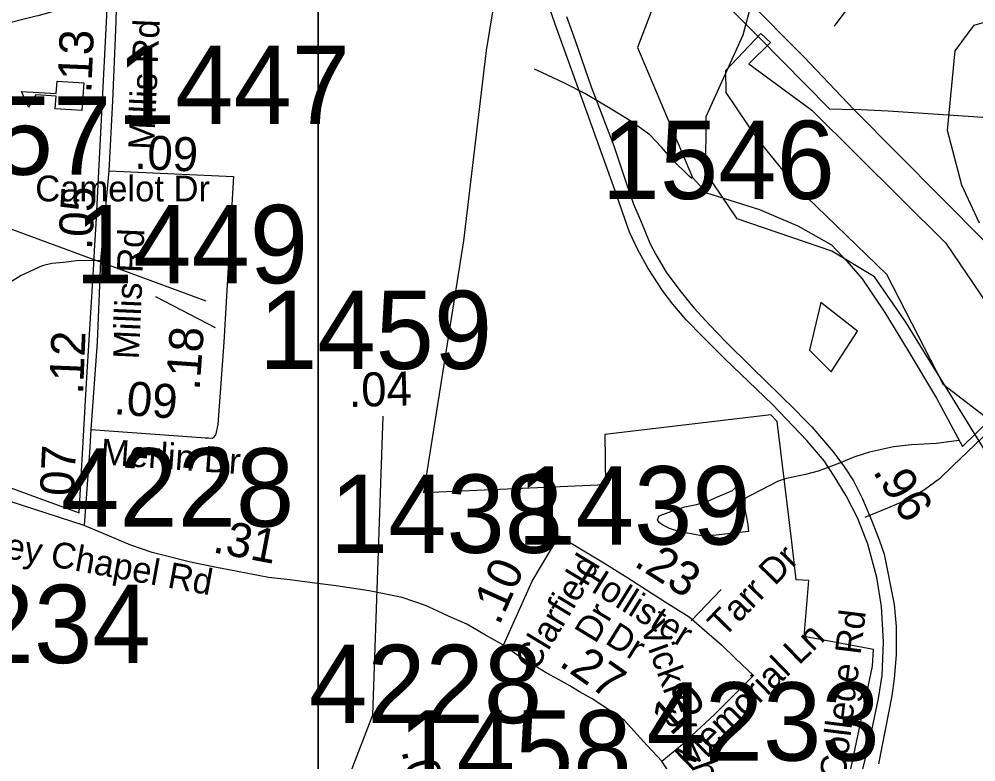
# Model space of a CAD drawing. Extents: x 1662474 to 1856135, y 779280 to 917889.
# Drawn here: x 1729937 to 1733452, y 816361 to 819091 of the extents above; entities that cross this region are included whole.
import ezdxf

# ---------------------------------------------------------------- set-up
doc = ezdxf.new("R2010")
doc.units = 0
for name, color, linetype in [('Cogo Default Point CELL', 7, 'Continuous'), ('Exist Boundary Political City Limit New', 7, 'Continuous'), ('Exist Boundary Political City Limit New Hole', 7, 'Continuous'), ('Exist Cultural Educational Facility High CELL', 7, 'Continuous'), ('Exist Hydrographic Misc Water Feature', 7, 'Continuous'), ('Exist Hydrographic Pond Under 1500 Sq Ft', 7, 'Continuous'), ('Exist Road Non-System Type 51', 7, 'Continuous'), ('Exist Road Non-System Type 51 Label', 7, 'Continuous'), ('Exist Road Secondary Mileage Tenths English Label', 7, 'Continuous'), ('Exist Road Secondary Type 41 Attributed', 7, 'Continuous'), ('Exist Road Secondary Type 51 Attributed', 7, 'Continuous'), ('Exist Road Secondary Type 51 Label', 7, 'Continuous'), ('Exist Utilities Electrical Transmission Line', 7, 'Continuous'), ('Map Preparation Boundary City Limit Buffer Line', 7, 'Continuous'), ('Map Preparation Inset Cut Line', 7, 'Continuous'), ('Prop DGN Element Guardrail', 7, 'Continuous')]:
    doc.layers.add(name, color=color, linetype=linetype)

msp = doc.modelspace()

# ---------------------------------------------------------------- linework, layer by layer
at = {"layer": 'Cogo Default Point CELL'}
msp.add_lwpolyline([(1731072.8, 816107.2), (1731236.6, 816533.2), (1731274.8, 817630.9)], dxfattribs=at)
at = {"layer": 'Exist Boundary Political City Limit New'}
for points in [[(1733668, 816603.2), (1733386.4, 815633.6), (1733326.4, 815639.3), (1732954, 815674.4), (1732856, 815682.4), (1733072, 816712.9), (1733076.2, 816773.1), (1732820.9, 816821.8), (1732838.5, 817027.9), (1732792.5, 817029.7), (1732775.6, 817170), (1732741.9, 817451.4), (1732722.6, 817611.5), (1732698.4, 817636.2), (1732089.5, 817563.6), (1732092.1, 817379.3), (1731424.5, 817349.1), (1731570.5, 818275.9), (1731654.2, 818976.3), (1731727.5, 819425.8)], [(1732292.4, 819206.3), (1732208.6, 818986.8), (1732411.5, 818509.1), (1732462.1, 818452.2), (1732657.5, 818391.1), (1732734.6, 818357.6), (1732798.8, 818331.6), (1732921.8, 818261.8), (1732977.8, 818201.2), (1733034, 818135.9), (1733117.4, 818012.5), (1733203, 817871.9), (1733307.8, 817697.4), (1733403.6, 817520.3), (1733502.8, 817616.6), (1733334, 817746.4), (1733125.5, 818151.9), (1732902, 818368.4), (1732797.4, 818469.8), (1732648.8, 818652.4), (1732534.6, 818820.8), (1732533.4, 818902.8), (1732662.1, 819038.4), (1732698.1, 819005.1), (1732618, 818926.8), (1732850.2, 818756.5), (1733341.8, 818267.3), (1733671.1, 817781.2)], [(1729791.9, 817409.2), (1730000, 817333.6), (1730157, 817276.6), (1730180.4, 817688.8), (1730186.9, 817793), (1730211.5, 818190.4), (1730214.5, 818238.8), (1730220.6, 818338.9), (1730263.4, 819178.4), (1730006.5, 819103.7), (1730000, 819102), (1729707.1, 819028.5)], [(1733466.1, 818341.4), (1733400.9, 818480.8), (1733348, 818681.2), (1733376.8, 818974.5), (1733446.4, 819068.3), (1733522.5, 819090.6)]]:
    msp.add_lwpolyline(points, dxfattribs=at)
at = {"layer": 'Exist Boundary Political City Limit New Hole'}
msp.add_lwpolyline([(1733017.1, 817944), (1732883.1, 818049.8), (1732841.6, 817874.1), (1732920.9, 817794.3), (1733017.1, 817944)], dxfattribs=at)
at = {"layer": 'Exist Cultural Educational Facility High CELL'}
msp.add_lwpolyline([(1730167.7, 818755.4), (1730069.9, 818761.7), (1730072.9, 818807.6), (1729998, 818812.4), (1729970.8, 818767), (1729945.3, 818825.4), (1730073.5, 818817.2), (1730076.5, 818863.1), (1730174.2, 818856.8)], close=True, dxfattribs=at)
at = {"layer": 'Exist Hydrographic Misc Water Feature'}
msp.add_line((1732726.2, 817392.4), (1732595.6, 817325.6), dxfattribs=at)
for points in [[(1734058.6, 816593.8), (1734034.6, 816735.4), (1733870.6, 817070.3), (1733772.6, 817213.4), (1733557.7, 817388.5), (1733195.6, 817976.8), (1733080.5, 818143.3), (1732923.7, 818238.4), (1732574.7, 818357.1), (1732459.6, 818526.8), (1732461.7, 818733.6), (1732597.6, 819032.8), (1732709.6, 819457.2), (1732719.6, 819598.2)], [(1732408.8, 818505.7), (1732398.9, 818513.8), (1732337.4, 818574.4), (1732297.8, 818620.8), (1732254.2, 818665.2), (1732184.7, 818715.9), (1732109.2, 818762.7), (1732015.7, 818817.5), (1731943.9, 818854.2), (1731876.3, 818886.9), (1731830.3, 818907.3)], [(1733389.9, 817542.1), (1733307.7, 817530.9), (1733215.7, 817525.7), (1733149.6, 817518.4), (1733061.5, 817499.2), (1733007.3, 817481.7), (1732950.9, 817458.2), (1732872.6, 817429), (1732826.5, 817417.4), (1732756.3, 817402), (1732726.2, 817392.4)]]:
    msp.add_lwpolyline(points, dxfattribs=at)
at = {"layer": 'Exist Hydrographic Pond Under 1500 Sq Ft'}
msp.add_lwpolyline([(1732595.6, 817325.6), (1732611, 817253.4), (1732614.6, 817231.3), (1732616.5, 817207.3), (1732498.4, 817194.5), (1732450.2, 817190.9), (1732412.3, 817197.3), (1732360.4, 817207.8), (1732326.5, 817218.1), (1732302.6, 817230.3), (1732288.8, 817240.5), (1732282.9, 817250.6), (1732289, 817264.5), (1732335.2, 817282), (1732383.1, 817297.6), (1732425.4, 817307.2), (1732469.5, 817320.8), (1732511.7, 817338.4), (1732557.8, 817357.9), (1732580.2, 817379.7), (1732595.6, 817325.6)], dxfattribs=at)
at = {"layer": 'Exist Road Non-System Type 51'}
msp.add_line((1732515.9, 816994.4), (1732406.1, 816879.4), dxfattribs=at)
for points in [[(1733054.5, 819255.1), (1732985.9, 819137.4), (1732931.8, 819065.7)], [(1734264.1, 818405.4), (1734206.1, 818281.8), (1734160.5, 818219.2), (1734040.5, 818091.2), (1733367.6, 817448.4), (1733318.2, 817400.9), (1733263.1, 817360.5), (1733208, 817327.2), (1733127.1, 817292.8), (1733044.8, 817259.4)]]:
    msp.add_lwpolyline(points, dxfattribs=at)
at = {"layer": 'Exist Road Secondary Mileage Tenths English Label'}
msp.add_line((1730623.8, 818054), (1729720.7, 818387.9), dxfattribs=at)
at = {"layer": 'Exist Road Secondary Type 41 Attributed'}
msp.add_lwpolyline([(1732298.1, 816363.1), (1732374.5, 816426.2), (1732493.6, 816535.4), (1732634.7, 816678.3)], dxfattribs=at)
at = {"layer": 'Exist Road Secondary Type 51 Attributed'}
msp.add_line((1730266.3, 818534), (1730235.9, 818203.2), dxfattribs=at)
for points in [[(1732949.3, 815966.4), (1733059.9, 816431), (1733094.5, 816593.8), (1733107.9, 816678.1), (1733113.5, 816802.2), (1733106.2, 816931.3), (1733088, 817038.6), (1733055.3, 817160.4), (1733018.9, 817254.9), (1732975.2, 817338.6), (1732931.6, 817411.3), (1732895.2, 817467.7), (1732830.8, 817542.1), (1732704.7, 817674.9), (1732530.3, 817842.3), (1732450.8, 817921.9), (1732387.4, 817985.2), (1732338.3, 818043.4), (1732303.4, 818089.9), (1732247.9, 818174.5), (1732210.2, 818242.6), (1732179.7, 818307.7), (1732152.2, 818385), (1732126.8, 818459.3), (1732024.5, 818747.2), (1732003.9, 818804.1), (1731950.8, 818950.1), (1731913, 819055.6), (1731797.6, 819384.8)], [(1730296.2, 819230.6), (1730292.5, 819081.1), (1730280.4, 818790.4), (1730266.3, 818534)], [(1731948.4, 819101), (1731979.5, 819012.4), (1732039.1, 818842.6), (1732121.8, 818625.3), (1732168.5, 818485.1), (1732194.3, 818411.2), (1732214.9, 818363.1), (1732233.8, 818318.4), (1732254.4, 818266.9), (1732276.8, 818225.7), (1732314.4, 818160.3), (1732364.5, 818093), (1732416.5, 818029.7), (1732474.7, 817966.4), (1732534, 817904.2), (1732628.9, 817809.8), (1732731.6, 817710.5), (1732789.3, 817653.6), (1732819.1, 817623.1), (1732849.6, 817592.5), (1732927.5, 817500.4), (1732969.9, 817444.4), (1733002.2, 817393.5), (1733036.2, 817327.3), (1733068.5, 817249.5), (1733097.3, 817176.5), (1733116, 817123.9), (1733151.9, 816938.9), (1733159.7, 816858), (1733159.7, 816754.1), (1733152.2, 816667.4), (1733144.2, 816603.9), (1733095.1, 816353.3)], [(1730266.3, 818534), (1730724.8, 818512.4)], [(1730724.8, 818512.4), (1730712.9, 818304.3), (1730688.7, 817903.7), (1730667.4, 817601.4), (1730659.1, 817561.6)], [(1730235.9, 818203.2), (1730147.2, 818202.1), (1730099.4, 818196.1), (1730057.5, 818193.1), (1730021.7, 818184.1), (1729944, 818148.3), (1729872.3, 818103.5), (1729788.6, 818061.7), (1729710.9, 818037.8), (1729615.3, 818034.8), (1729510.7, 818037.8), (1729364.2, 818046.7), (1729208.8, 818058.7), (1729008.6, 818073.6)], [(1730235.9, 818203.2), (1730223.9, 817903.5), (1730200.3, 817582.4)], [(1730200.3, 817582.4), (1730195.2, 817498.3), (1730176, 817229.8)], [(1730200.3, 817582.4), (1730588.2, 817553.7), (1730605.4, 817552.6), (1730620, 817551.7), (1730632.9, 817551.4), (1730647.6, 817551.2), (1730653, 817555.6), (1730659.1, 817561.6)], [(1730176, 817229.8), (1729673, 817392.3), (1729620.1, 817408.1)], [(1731717, 816789.5), (1731650.4, 816826.4), (1731581.7, 816866.7), (1731517.6, 816895.1), (1731472.6, 816916.4), (1731430.2, 816935.9), (1731344.7, 816964.4), (1731222.9, 816988.8), (1731102.3, 817007.9), (1731014.1, 817018.2), (1730931.7, 817030), (1730853, 817038.8), (1730739, 817060.1), (1730655.9, 817076), (1730566.4, 817094.4), (1730513.2, 817108.6), (1730474.3, 817118.1), (1730425.9, 817130.7), (1730346.9, 817157), (1730176, 817229.8)], [(1731717, 816789.5), (1731822.5, 817025), (1731921.7, 817192)], [(1731921.7, 817192), (1731993.3, 817147.2), (1732084.8, 817092.5), (1732173.2, 817036.6), (1732311.3, 816948.7), (1732398.8, 816894.1), (1732482, 816821.2), (1732517.8, 816790.9), (1732569.3, 816740.6), (1732634.7, 816678.3)], [(1732298.1, 816363.1), (1732244.8, 816421.3), (1732159.7, 816514.3), (1732044.7, 816591.6), (1731995.6, 816617.9), (1731960.5, 816640.6), (1731918.5, 816663.4), (1731872.9, 816687.9), (1731825.6, 816717.7), (1731766, 816754.4), (1731717, 816789.5)], [(1732559.2, 815694.2), (1732498.9, 815898.2), (1732427.4, 816110.5), (1732390.7, 816197.6), (1732371.4, 816242.5), (1732355.9, 816270.6), (1732336.3, 816304.5), (1732298.1, 816363.1)]]:
    msp.add_lwpolyline(points, dxfattribs=at)
at = {"layer": 'Exist Road Secondary Type 51 Label'}
msp.add_lwpolyline([(1730437.7, 818071.8), (1730657.7, 817957.8)], dxfattribs=at)
at = {"layer": 'Exist Utilities Electrical Transmission Line'}
for points in [[(1733004.3, 818758.3), (1732821.1, 818950.8), (1732387.2, 819390.3), (1732136.8, 819647.5), (1731992.8, 819783.3), (1731943.4, 819820.1), (1731418.3, 820176.5), (1731195.4, 820318.5), (1730956.9, 820475.3)], [(1730956.9, 820475.3), (1730976.3, 820413), (1730999.6, 820340.7), (1731170.4, 820230.8), (1731231.8, 820182.7), (1731642.8, 819906), (1732040.8, 819640.9), (1732652.3, 819026.8), (1732914.4, 818761.5), (1733004.3, 818758.3)], [(1733004.3, 818758.3), (1733645.3, 818111.8), (1734089, 817660.3), (1734317.5, 817435.4), (1734757.4, 816987.6), (1735147.6, 816594.3), (1735555.9, 816177.3), (1735962.2, 815767.9), (1736241.9, 815480.3), (1736581, 815130), (1736993.1, 814718.6), (1737419, 814291.1), (1738105.1, 813588.2), (1738673.1, 813012.7), (1739039.7, 812642.2), (1739695, 812293.4), (1740167.1, 812040.9), (1740576.4, 811829.4), (1741169.3, 811496.7), (1741843.4, 811123.8), (1742162.5, 810949.6), (1742398.9, 810822.7)], [(1740410.3, 818536), (1739647.3, 818606.7), (1738818.7, 818695.7), (1738408.3, 818240), (1738124, 817932.3), (1737470.7, 817959.1), (1736563.3, 817999.5), (1735985.6, 818159.3), (1735318.6, 818370.5), (1734562, 818610.7), (1734385.1, 818673.4), (1733771.7, 818709.9), (1733130.2, 818752.5), (1733004.3, 818758.3)]]:
    msp.add_lwpolyline(points, dxfattribs=at)
at = {"layer": 'Map Preparation Boundary City Limit Buffer Line'}
for points in [[(1733668, 816603.2), (1733386.4, 815633.6), (1733326.4, 815639.3), (1732954, 815674.4), (1732856, 815682.4), (1733072, 816712.9), (1733076.2, 816773.1), (1732820.9, 816821.8), (1732838.5, 817027.9), (1732792.5, 817029.7), (1732775.6, 817170), (1732741.9, 817451.4), (1732722.6, 817611.5), (1732698.4, 817636.2), (1732089.5, 817563.6), (1732092.1, 817379.3), (1731424.5, 817349.1), (1731570.5, 818275.9), (1731654.2, 818976.3), (1731727.5, 819425.8)], [(1732292.4, 819206.3), (1732208.6, 818986.8), (1732411.5, 818509.1), (1732462.1, 818452.2), (1732657.5, 818391.1), (1732734.6, 818357.6), (1732798.8, 818331.6), (1732921.8, 818261.8), (1732977.8, 818201.2), (1733034, 818135.9), (1733117.4, 818012.5), (1733203, 817871.9), (1733307.8, 817697.4), (1733403.6, 817520.3), (1733502.8, 817616.6), (1733334, 817746.4), (1733125.5, 818151.9), (1732902, 818368.4), (1732797.4, 818469.8), (1732648.8, 818652.4), (1732534.6, 818820.8), (1732533.4, 818902.8), (1732662.1, 819038.4), (1732698.1, 819005.1), (1732618, 818926.8), (1732850.2, 818756.5), (1733341.8, 818267.3), (1733671.1, 817781.2)], [(1729791.9, 817409.2), (1730000, 817333.6), (1730157, 817276.6), (1730180.4, 817688.8), (1730186.9, 817793), (1730211.5, 818190.4), (1730214.5, 818238.8), (1730220.6, 818338.9), (1730263.4, 819178.4), (1730006.5, 819103.7), (1730000, 819102), (1729707.1, 819028.5)], [(1733466.1, 818341.4), (1733400.9, 818480.8), (1733348, 818681.2), (1733376.8, 818974.5), (1733446.4, 819068.3), (1733522.5, 819090.6)], [(1733017.1, 817944), (1732883.1, 818049.8), (1732841.6, 817874.1), (1732920.9, 817794.3), (1733017.1, 817944)]]:
    msp.add_lwpolyline(points, dxfattribs=at)
at = {"layer": 'Map Preparation Inset Cut Line'}
for points in [[(1731035.7, 782767.4), (1668486.3, 782767.4), (1668486.3, 826588.1), (1731035.7, 826588.1)], [(1793585.1, 782767.4), (1731035.7, 782767.4), (1731035.7, 826588.1), (1793585.1, 826588.1)]]:
    msp.add_lwpolyline(points, close=True, dxfattribs=at)

# ---------------------------------------------------------------- texts
at = {"layer": 'Cogo Default Point CELL'}
for s, p in [('1447', (1730296.1, 818705.8)), ('1357', (1729418.8, 818519)), ('1546', (1732077.3, 818429.8)), ('1449', (1730142, 818120.1)), ('1459', (1730818.4, 817804.9)), ('4228', (1730090.9, 817225.5)), ('1439', (1731768, 817159.6)), ('1438', (1731078.7, 817129)), ('4234', (1729563.2, 816723.8)), ('4228', (1731002, 816503)), ('4233', (1732242.1, 816365.1)), ('1458', (1731330.5, 816262.5))]:
    msp.add_text(s, height=288, dxfattribs=at).set_placement(p)
at = {"layer": 'Exist Road Non-System Type 51 Label'}
for s, rotation, p in [('Tarr Dr', 45.66, (1732526, 816813.7)), ('Guilford College Rd', 82.9517, (1732912.5, 815813.2))]:
    msp.add_text(s, height=95, rotation=rotation, dxfattribs=at).set_placement(p)
at = {"layer": 'Exist Road Secondary Mileage Tenths English Label'}
for s, rotation, p in [('.05', 86.5354, (1730204.2, 818241)), ('.12', 87.5929, (1730171.6, 817709.9)), ('.07', 87.2329, (1730135.4, 817289.3)), ('.96', 302.3677, (1733071.4, 817428.2)), ('.31', 349.1886, (1730644.5, 817131.8)), ('.23', 327.6913, (1732191.6, 817083.9)), ('.10', 65.853, (1731700.5, 816859.1)), ('.27', 324.8165, (1731916.5, 816717)), ('.10', 42.5173, (1732297.2, 816422))]:
    msp.add_text(s, height=125, rotation=rotation, dxfattribs=at).set_placement(p)
at = {"layer": 'Exist Road Secondary Type 51 Label'}
for s, rotation, p in [('Millis Rd', 87.5206, (1730432.8, 818609.1)), ('Millis Rd', 87.5206, (1730376.9, 817839.5)), ('Merlin Dr', 355.9597, (1730233.6, 817454.4)), ('Vickrey Chapel Rd', 349.6749, (1729603.2, 817161.6)), ('Clarfield', 58.796, (1731833.4, 816688.1)), ('Hollister', 328.0481, (1731984.6, 817020.3)), (' Dr', 58.796, (1732035.9, 816761.8)), (' Dr', 328.0481, (1732055.7, 816816.9)), ('Vickrey Chapel Rd', 290.0268, (1732218.2, 816857.5)), ('Memorial Ln', 44.1069, (1732401.8, 816325.6))]:
    msp.add_text(s, height=95, rotation=rotation, dxfattribs=at).set_placement(p)
msp.add_text('Camelot Dr', height=95, dxfattribs=at).set_placement((1729996.1, 818421))
at = {"layer": 'Prop DGN Element Guardrail'}
for s, rotation, p in [('.13', 87.6128, (1730202, 818817.7)), ('.09', 357.3026, (1730359.4, 818541)), ('.18', 85.9629, (1730599.9, 817724.4)), ('.04', 1.5622, (1731149.1, 817665.1)), ('.09', 355.7704, (1730282.6, 817639)), ('.04', 282.6079, (1731341.3, 816401.7))]:
    msp.add_text(s, height=125, rotation=rotation, dxfattribs=at).set_placement(p)

doc.saveas('drawing.dxf')
